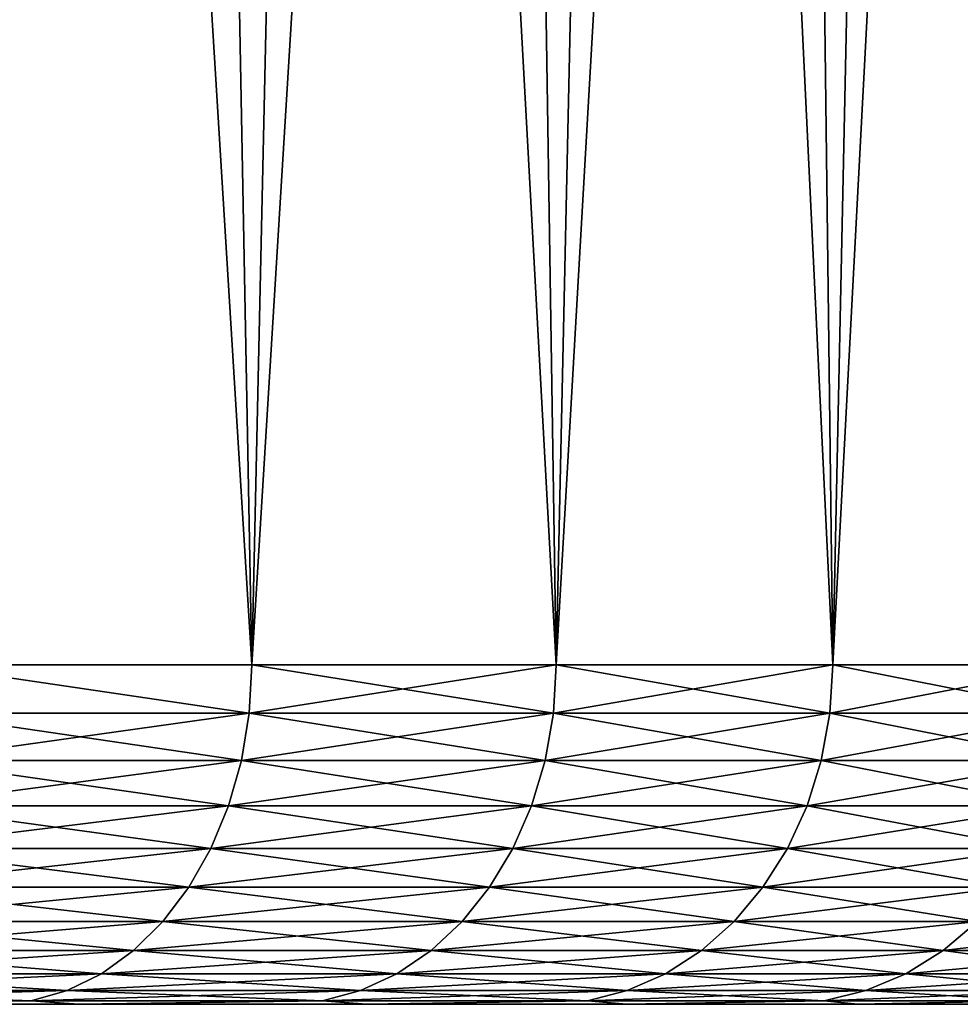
# Model space of a CAD drawing. Header units: metres. Extents: x -105 to 105, y -68 to 103.
# Tile 413 of 416: x 96.65 to 100.8, y 84.09 to 88.43. Entities that reach past the tile are written whole.
import ezdxf

# ---------------------------------------------------------------- set-up
doc = ezdxf.new("R2010")
doc.units = ezdxf.units.M
doc.layers.add('solid_FIT-BATH-150_SW0001_01', color=7, linetype='CONTINUOUS')

msp = doc.modelspace()

# ---------------------------------------------------------------- linework, layer by layer
at = {"layer": 'solid_FIT-BATH-150_SW0001_01'}
for points in [[(96.213135, 85.585892, 20.509769), (97.672424, 85.585892, 18.9424), (96.597527, 103.085892, 20.118279)], [(96.213402, 85.585892, -21.916508), (96.597496, 103.085892, -21.525305), (97.342949, 103.085892, -20.72324)], [(97.672661, 85.585892, -20.349119), (96.213402, 85.585892, -21.916508), (97.342949, 103.085892, -20.72324)], [(97.672424, 85.585892, 18.9424), (97.342972, 103.085892, 19.316216), (96.597527, 103.085892, 20.118279)], [(97.672661, 85.585892, -20.349119), (97.342949, 103.085892, -20.72324), (98.059578, 103.085892, -19.89341)], [(97.672424, 85.585892, 18.9424), (98.059601, 103.085892, 18.486387), (97.342972, 103.085892, 19.316216)], [(97.672424, 85.585892, 18.9424), (99.016174, 85.585892, 17.27492), (98.059601, 103.085892, 18.486387)], [(97.672661, 85.585892, -20.349119), (98.059578, 103.085892, -19.89341), (98.744736, 103.085892, -19.038916)], [(99.016396, 85.585892, -18.681622), (97.672661, 85.585892, -20.349119), (98.744736, 103.085892, -19.038916)], [(99.016174, 85.585892, 17.27492), (98.744759, 103.085892, 17.631893), (98.059601, 103.085892, 18.486387)], [(99.016396, 85.585892, -18.681622), (98.744736, 103.085892, -19.038916), (99.398293, 103.085892, -18.15971)], [(99.016174, 85.585892, 17.27492), (99.398315, 103.085892, 16.752682), (98.744759, 103.085892, 17.631893)], [(99.016174, 85.585892, 17.27492), (100.237541, 85.585892, 15.515824), (99.398315, 103.085892, 16.752682)], [(99.016396, 85.585892, -18.681622), (99.398293, 103.085892, -18.15971), (100.019997, 103.085892, -17.256365)], [(100.23774, 85.585892, -16.922512), (99.016396, 85.585892, -18.681622), (100.019997, 103.085892, -17.256365)], [(100.237541, 85.585892, 15.515824), (100.02002, 103.085892, 15.849331), (99.398315, 103.085892, 16.752682)], [(100.23774, 85.585892, -16.922512), (100.019997, 103.085892, -17.256365), (100.607475, 103.085892, -16.332203)], [(100.237541, 85.585892, 15.515824), (100.607498, 103.085892, 14.925166), (100.02002, 103.085892, 15.849331)], [(100.237541, 85.585892, 15.515824), (101.330307, 85.585892, 13.674081), (100.607498, 103.085892, 14.925166)], [(100.23774, 85.585892, -16.922512), (100.607475, 103.085892, -16.332203), (101.161354, 103.085892, -15.386083)], [(101.330482, 85.585892, -15.080755), (100.23774, 85.585892, -16.922512), (101.161354, 103.085892, -15.386083)], [(101.330307, 85.585892, 13.674081), (101.161377, 103.085892, 13.979047), (100.607498, 103.085892, 14.925166)], [(97.66095, 85.372414, -20.339321), (96.202408, 85.372414, -21.905907), (96.213402, 85.585892, -21.916508)], [(96.202408, 85.372414, 20.498909), (97.66095, 85.372414, 18.932325), (96.213135, 85.585892, 20.509769)], [(97.66095, 85.372414, 18.932325), (97.672424, 85.585892, 18.9424), (96.213135, 85.585892, 20.509769)], [(97.66095, 85.372414, -20.339321), (96.213402, 85.585892, -21.916508), (97.672661, 85.585892, -20.349119)], [(99.004013, 85.372414, -18.672678), (97.66095, 85.372414, -20.339321), (97.672661, 85.585892, -20.349119)], [(97.66095, 85.372414, 18.932325), (99.016174, 85.585892, 17.27492), (97.672424, 85.585892, 18.9424)], [(97.66095, 85.372414, 18.932325), (99.004013, 85.372414, 17.265682), (99.016174, 85.585892, 17.27492)], [(99.004013, 85.372414, -18.672678), (97.672661, 85.585892, -20.349119), (99.016396, 85.585892, -18.681622)], [(100.224762, 85.372414, -16.914469), (99.004013, 85.372414, -18.672678), (99.016396, 85.585892, -18.681622)], [(99.004013, 85.372414, 17.265682), (100.237541, 85.585892, 15.515824), (99.016174, 85.585892, 17.27492)], [(99.004013, 85.372414, 17.265682), (100.224762, 85.372414, 15.507472), (100.237541, 85.585892, 15.515824)], [(100.224762, 85.372414, -16.914469), (99.016396, 85.585892, -18.681622), (100.23774, 85.585892, -16.922512)], [(101.316971, 85.372414, -15.073651), (100.224762, 85.372414, -16.914469), (100.23774, 85.585892, -16.922512)], [(100.224762, 85.372414, 15.507472), (101.330307, 85.585892, 13.674081), (100.237541, 85.585892, 15.515824)], [(100.224762, 85.372414, 15.507472), (101.316971, 85.372414, 13.666655), (101.330307, 85.585892, 13.674081)], [(101.316971, 85.372414, -15.073651), (100.23774, 85.585892, -16.922512), (101.330482, 85.585892, -15.080755)], [(96.170197, 85.163086, -21.873695), (96.202408, 85.372414, -21.905907), (97.66095, 85.372414, -20.339321)], [(97.626518, 85.163086, -20.309492), (96.170197, 85.163086, -21.873695), (97.66095, 85.372414, -20.339321)], [(96.170197, 85.163086, 20.466698), (97.626518, 85.163086, 18.902494), (96.202408, 85.372414, 20.498909)], [(97.626518, 85.163086, 18.902494), (97.66095, 85.372414, 18.932325), (96.202408, 85.372414, 20.498909)], [(97.626518, 85.163086, -20.309492), (97.66095, 85.372414, -20.339321), (99.004013, 85.372414, -18.672678)], [(98.967545, 85.163086, -18.64538), (97.626518, 85.163086, -20.309492), (99.004013, 85.372414, -18.672678)], [(97.626518, 85.163086, 18.902494), (98.967545, 85.163086, 17.238382), (97.66095, 85.372414, 18.932325)], [(98.967545, 85.163086, 17.238382), (99.004013, 85.372414, 17.265682), (97.66095, 85.372414, 18.932325)], [(98.967545, 85.163086, -18.64538), (99.004013, 85.372414, -18.672678), (100.224762, 85.372414, -16.914469)], [(100.18644, 85.163086, -16.889841), (98.967545, 85.163086, -18.64538), (100.224762, 85.372414, -16.914469)], [(98.967545, 85.163086, 17.238382), (100.18644, 85.163086, 15.482844), (99.004013, 85.372414, 17.265682)], [(100.18644, 85.163086, 15.482844), (100.224762, 85.372414, 15.507472), (99.004013, 85.372414, 17.265682)], [(100.18644, 85.163086, -16.889841), (100.224762, 85.372414, -16.914469), (101.316971, 85.372414, -15.073651)], [(101.276985, 85.163086, -15.05182), (100.18644, 85.163086, -16.889841), (101.316971, 85.372414, -15.073651)], [(100.18644, 85.163086, 15.482844), (101.276985, 85.163086, 13.644823), (100.224762, 85.372414, 15.507472)], [(101.276985, 85.163086, 13.644823), (101.316971, 85.372414, 13.666655), (100.224762, 85.372414, 15.507472)], [(96.117226, 84.962379, -21.820726), (96.170197, 85.163086, -21.873695), (97.626518, 85.163086, -20.309492)], [(97.569908, 84.962379, -20.260437), (96.117226, 84.962379, -21.820726), (97.626518, 85.163086, -20.309492)], [(96.117226, 84.962379, 20.413729), (97.569908, 84.962379, 18.853439), (96.170197, 85.163086, 20.466698)], [(97.569908, 84.962379, 18.853439), (97.626518, 85.163086, 18.902494), (96.170197, 85.163086, 20.466698)], [(97.569908, 84.962379, -20.260437), (97.626518, 85.163086, -20.309492), (98.967545, 85.163086, -18.64538)], [(98.907578, 84.962379, -18.600489), (97.569908, 84.962379, -20.260437), (98.967545, 85.163086, -18.64538)], [(97.569908, 84.962379, 18.853439), (98.907578, 84.962379, 17.193491), (97.626518, 85.163086, 18.902494)], [(98.907578, 84.962379, 17.193491), (98.967545, 85.163086, 17.238382), (97.626518, 85.163086, 18.902494)], [(98.907578, 84.962379, -18.600489), (98.967545, 85.163086, -18.64538), (100.18644, 85.163086, -16.889841)], [(100.123421, 84.962379, -16.849342), (98.907578, 84.962379, -18.600489), (100.18644, 85.163086, -16.889841)], [(98.907578, 84.962379, 17.193491), (100.123421, 84.962379, 15.442345), (98.967545, 85.163086, 17.238382)], [(100.123421, 84.962379, 15.442345), (100.18644, 85.163086, 15.482844), (98.967545, 85.163086, 17.238382)], [(100.123421, 84.962379, -16.849342), (100.18644, 85.163086, -16.889841), (101.276985, 85.163086, -15.05182)], [(101.211243, 84.962379, -15.01592), (100.123421, 84.962379, -16.849342), (101.276985, 85.163086, -15.05182)], [(100.123421, 84.962379, 15.442345), (101.211243, 84.962379, 13.608923), (100.18644, 85.163086, 15.482844)], [(101.211243, 84.962379, 13.608923), (101.276985, 85.163086, 13.644823), (100.18644, 85.163086, 15.482844)], [(96.044579, 84.774384, -21.748079), (96.117226, 84.962379, -21.820726), (97.569908, 84.962379, -20.260437)], [(97.492264, 84.774384, -20.193157), (96.044579, 84.774384, -21.748079), (97.569908, 84.962379, -20.260437)], [(96.044579, 84.774384, 20.341084), (97.492264, 84.774384, 18.786161), (96.117226, 84.962379, 20.413729)], [(97.492264, 84.774384, 18.786161), (97.569908, 84.962379, 18.853439), (96.117226, 84.962379, 20.413729)], [(97.492264, 84.774384, -20.193157), (97.569908, 84.962379, -20.260437), (98.907578, 84.962379, -18.600489)], [(98.825333, 84.774384, -18.538919), (97.492264, 84.774384, -20.193157), (98.907578, 84.962379, -18.600489)], [(97.492264, 84.774384, 18.786161), (98.825333, 84.774384, 17.131924), (97.569908, 84.962379, 18.853439)], [(98.825333, 84.774384, 17.131924), (98.907578, 84.962379, 17.193491), (97.569908, 84.962379, 18.853439)], [(98.825333, 84.774384, -18.538919), (98.907578, 84.962379, -18.600489), (100.123421, 84.962379, -16.849342)], [(100.036995, 84.774384, -16.793798), (98.825333, 84.774384, -18.538919), (100.123421, 84.962379, -16.849342)], [(98.825333, 84.774384, 17.131924), (100.036995, 84.774384, 15.386801), (98.907578, 84.962379, 17.193491)], [(100.036995, 84.774384, 15.386801), (100.123421, 84.962379, 15.442345), (98.907578, 84.962379, 17.193491)], [(100.036995, 84.774384, -16.793798), (100.123421, 84.962379, -16.849342), (101.211243, 84.962379, -15.01592)], [(101.121071, 84.774384, -14.966682), (100.036995, 84.774384, -16.793798), (101.211243, 84.962379, -15.01592)], [(100.036995, 84.774384, 15.386801), (101.121071, 84.774384, 13.559686), (100.123421, 84.962379, 15.442345)], [(101.121071, 84.774384, 13.559686), (101.211243, 84.962379, 13.608923), (100.123421, 84.962379, 15.442345)], [(95.953743, 84.602951, -21.657238), (96.044579, 84.774384, -21.748079), (97.492264, 84.774384, -20.193157)], [(97.395172, 84.602951, -20.109028), (95.953743, 84.602951, -21.657238), (97.492264, 84.774384, -20.193157)], [(95.953743, 84.602951, 20.250242), (97.395172, 84.602951, 18.70203), (96.044579, 84.774384, 20.341084)], [(97.395172, 84.602951, 18.70203), (97.492264, 84.774384, 18.786161), (96.044579, 84.774384, 20.341084)], [(97.395172, 84.602951, -20.109028), (97.492264, 84.774384, -20.193157), (98.825333, 84.774384, -18.538919)], [(98.722488, 84.602951, -18.461931), (97.395172, 84.602951, -20.109028), (98.825333, 84.774384, -18.538919)], [(97.395172, 84.602951, 18.70203), (98.722488, 84.602951, 17.054935), (97.492264, 84.774384, 18.786161)], [(98.722488, 84.602951, 17.054935), (98.825333, 84.774384, 17.131924), (97.492264, 84.774384, 18.786161)], [(98.722488, 84.602951, -18.461931), (98.825333, 84.774384, -18.538919), (100.036995, 84.774384, -16.793798)], [(99.928917, 84.602951, -16.724342), (98.722488, 84.602951, -18.461931), (100.036995, 84.774384, -16.793798)], [(98.722488, 84.602951, 17.054935), (99.928917, 84.602951, 15.317345), (98.825333, 84.774384, 17.131924)], [(99.928917, 84.602951, 15.317345), (100.036995, 84.774384, 15.386801), (98.825333, 84.774384, 17.131924)], [(99.928917, 84.602951, -16.724342), (100.036995, 84.774384, -16.793798), (101.121071, 84.774384, -14.966682)], [(101.008316, 84.602951, -14.905114), (99.928917, 84.602951, -16.724342), (101.121071, 84.774384, -14.966682)], [(99.928917, 84.602951, 15.317345), (101.008316, 84.602951, 13.498117), (100.036995, 84.774384, 15.386801)], [(101.008316, 84.602951, 13.498117), (101.121071, 84.774384, 13.559686), (100.036995, 84.774384, 15.386801)], [(95.846558, 84.451561, -21.550055), (95.953743, 84.602951, -21.657238), (97.395172, 84.602951, -20.109028)], [(97.280617, 84.451561, -20.009764), (95.846558, 84.451561, -21.550055), (97.395172, 84.602951, -20.109028)], [(95.846558, 84.451561, 20.143057), (97.280617, 84.451561, 18.602766), (95.953743, 84.602951, 20.250242)], [(97.280617, 84.451561, 18.602766), (97.395172, 84.602951, 18.70203), (95.953743, 84.602951, 20.250242)], [(97.280617, 84.451561, -20.009764), (97.395172, 84.602951, -20.109028), (98.722488, 84.602951, -18.461931)], [(98.601143, 84.451561, -18.371092), (97.280617, 84.451561, -20.009764), (98.722488, 84.602951, -18.461931)], [(97.280617, 84.451561, 18.602766), (98.601143, 84.451561, 16.964094), (97.395172, 84.602951, 18.70203)], [(98.601143, 84.451561, 16.964094), (98.722488, 84.602951, 17.054935), (97.395172, 84.602951, 18.70203)], [(98.601143, 84.451561, -18.371092), (98.722488, 84.602951, -18.461931), (99.928917, 84.602951, -16.724342)], [(99.801399, 84.451561, -16.642391), (98.601143, 84.451561, -18.371092), (99.928917, 84.602951, -16.724342)], [(98.601143, 84.451561, 16.964094), (99.801399, 84.451561, 15.235394), (98.722488, 84.602951, 17.054935)], [(99.801399, 84.451561, 15.235394), (99.928917, 84.602951, 15.317345), (98.722488, 84.602951, 17.054935)], [(99.801399, 84.451561, -16.642391), (99.928917, 84.602951, -16.724342), (101.008316, 84.602951, -14.905114)], [(100.875275, 84.451561, -14.832468), (99.801399, 84.451561, -16.642391), (101.008316, 84.602951, -14.905114)], [(99.801399, 84.451561, 15.235394), (100.875275, 84.451561, 13.425471), (99.928917, 84.602951, 15.317345)], [(100.875275, 84.451561, 13.425471), (101.008316, 84.602951, 13.498117), (99.928917, 84.602951, 15.317345)], [(95.725212, 84.323311, -21.428713), (95.846558, 84.451561, -21.550055), (97.280617, 84.451561, -20.009764)], [(97.150932, 84.323311, -19.897388), (95.725212, 84.323311, -21.428713), (97.280617, 84.451561, -20.009764)], [(95.725212, 84.323311, 20.021717), (97.150932, 84.323311, 18.490391), (95.846558, 84.451561, 20.143057)], [(97.150932, 84.323311, 18.490391), (97.280617, 84.451561, 18.602766), (95.846558, 84.451561, 20.143057)], [(97.150932, 84.323311, -19.897388), (97.280617, 84.451561, -20.009764), (98.601143, 84.451561, -18.371092)], [(98.463768, 84.323311, -18.268255), (97.150932, 84.323311, -19.897388), (98.601143, 84.451561, -18.371092)], [(97.150932, 84.323311, 18.490391), (98.463768, 84.323311, 16.861258), (97.280617, 84.451561, 18.602766)], [(98.463768, 84.323311, 16.861258), (98.601143, 84.451561, 16.964094), (97.280617, 84.451561, 18.602766)], [(98.463768, 84.323311, -18.268255), (98.601143, 84.451561, -18.371092), (99.801399, 84.451561, -16.642391)], [(99.657043, 84.323311, -16.549616), (98.463768, 84.323311, -18.268255), (99.801399, 84.451561, -16.642391)], [(98.463768, 84.323311, 16.861258), (99.657043, 84.323311, 15.142619), (98.601143, 84.451561, 16.964094)], [(99.657043, 84.323311, 15.142619), (99.801399, 84.451561, 15.235394), (98.601143, 84.451561, 16.964094)], [(99.657043, 84.323311, -16.549616), (99.801399, 84.451561, -16.642391), (100.875275, 84.451561, -14.832468)], [(100.724663, 84.323311, -14.750229), (99.657043, 84.323311, -16.549616), (100.875275, 84.451561, -14.832468)], [(99.657043, 84.323311, 15.142619), (100.724663, 84.323311, 13.343232), (99.801399, 84.451561, 15.235394)], [(100.724663, 84.323311, 13.343232), (100.875275, 84.451561, 13.425471), (99.801399, 84.451561, 15.235394)], [(100.724663, 84.323311, -14.750229), (100.875275, 84.451561, -14.832468), (101.817299, 84.451561, -12.950548)], [(101.661201, 84.323311, -12.879262), (100.724663, 84.323311, -14.750229), (101.817299, 84.451561, -12.950548)], [(100.724663, 84.323311, 13.343232), (101.661201, 84.323311, 11.472265), (100.875275, 84.451561, 13.425471)], [(95.592194, 84.220818, -21.295691), (95.725212, 84.323311, -21.428713), (97.150932, 84.323311, -19.897388)], [(97.008759, 84.220818, -19.774195), (95.592194, 84.220818, -21.295691), (97.150932, 84.323311, -19.897388)], [(95.592194, 84.220818, 19.888695), (97.008759, 84.220818, 18.367197), (95.725212, 84.323311, 20.021717)], [(97.008759, 84.220818, 18.367197), (97.150932, 84.323311, 18.490391), (95.725212, 84.323311, 20.021717)], [(97.008759, 84.220818, -19.774195), (97.150932, 84.323311, -19.897388), (98.463768, 84.323311, -18.268255)], [(98.313171, 84.220818, -18.155518), (97.008759, 84.220818, -19.774195), (98.463768, 84.323311, -18.268255)], [(97.008759, 84.220818, 18.367197), (98.313171, 84.220818, 16.748522), (97.150932, 84.323311, 18.490391)], [(98.313171, 84.220818, 16.748522), (98.463768, 84.323311, 16.861258), (97.150932, 84.323311, 18.490391)], [(98.313171, 84.220818, -18.155518), (98.463768, 84.323311, -18.268255), (99.657043, 84.323311, -16.549616)], [(99.498779, 84.220818, -16.44791), (98.313171, 84.220818, -18.155518), (99.657043, 84.323311, -16.549616)], [(98.313171, 84.220818, 16.748522), (99.498779, 84.220818, 15.040913), (98.463768, 84.323311, 16.861258)], [(99.498779, 84.220818, 15.040913), (99.657043, 84.323311, 15.142619), (98.463768, 84.323311, 16.861258)], [(99.498779, 84.220818, -16.44791), (99.657043, 84.323311, -16.549616), (100.724663, 84.323311, -14.750229)], [(100.559555, 84.220818, -14.660071), (99.498779, 84.220818, -16.44791), (100.724663, 84.323311, -14.750229)], [(99.498779, 84.220818, 15.040913), (100.559555, 84.220818, 13.253075), (99.657043, 84.323311, 15.142619)], [(100.559555, 84.220818, 13.253075), (100.724663, 84.323311, 13.343232), (99.657043, 84.323311, 15.142619)], [(100.559555, 84.220818, -14.660071), (100.724663, 84.323311, -14.750229), (101.661201, 84.323311, -12.879262)], [(101.490082, 84.220818, -12.801114), (100.559555, 84.220818, -14.660071), (101.661201, 84.323311, -12.879262)], [(100.559555, 84.220818, 13.253075), (101.490082, 84.220818, 11.394117), (100.724663, 84.323311, 13.343232)], [(101.490082, 84.220818, 11.394117), (101.661201, 84.323311, 11.472265), (100.724663, 84.323311, 13.343232)], [(95.450203, 84.146164, -21.153702), (95.592194, 84.220818, -21.295691), (97.008759, 84.220818, -19.774195)], [(96.857002, 84.146164, -19.642696), (95.450203, 84.146164, -21.153702), (97.008759, 84.220818, -19.774195)], [(95.450203, 84.146164, 19.746704), (96.857002, 84.146164, 18.235699), (95.592194, 84.220818, 19.888695)], [(96.857002, 84.146164, 18.235699), (97.008759, 84.220818, 18.367197), (95.592194, 84.220818, 19.888695)], [(96.857002, 84.146164, -19.642696), (97.008759, 84.220818, -19.774195), (98.313171, 84.220818, -18.155518)], [(98.15242, 84.146164, -18.035181), (96.857002, 84.146164, -19.642696), (98.313171, 84.220818, -18.155518)], [(96.857002, 84.146164, 18.235699), (98.15242, 84.146164, 16.628183), (97.008759, 84.220818, 18.367197)], [(98.15242, 84.146164, 16.628183), (98.313171, 84.220818, 16.748522), (97.008759, 84.220818, 18.367197)], [(98.15242, 84.146164, -18.035181), (98.313171, 84.220818, -18.155518), (99.498779, 84.220818, -16.44791)], [(99.329857, 84.146164, -16.339346), (98.15242, 84.146164, -18.035181), (99.498779, 84.220818, -16.44791)], [(98.15242, 84.146164, 16.628183), (99.329857, 84.146164, 14.93235), (98.313171, 84.220818, 16.748522)], [(99.329857, 84.146164, 14.93235), (99.498779, 84.220818, 15.040913), (98.313171, 84.220818, 16.748522)], [(99.329857, 84.146164, -16.339346), (99.498779, 84.220818, -16.44791), (100.559555, 84.220818, -14.660071)], [(100.383316, 84.146164, -14.563836), (99.329857, 84.146164, -16.339346), (100.559555, 84.220818, -14.660071)], [(99.329857, 84.146164, 14.93235), (100.383316, 84.146164, 13.156839), (99.498779, 84.220818, 15.040913)], [(100.383316, 84.146164, 13.156839), (100.559555, 84.220818, 13.253075), (99.498779, 84.220818, 15.040913)], [(100.383316, 84.146164, -14.563836), (100.559555, 84.220818, -14.660071), (101.490082, 84.220818, -12.801114)], [(101.307426, 84.146164, -12.717697), (100.383316, 84.146164, -14.563836), (101.490082, 84.220818, -12.801114)], [(100.383316, 84.146164, 13.156839), (101.307426, 84.146164, 11.3107), (100.559555, 84.220818, 13.253075)], [(101.307426, 84.146164, 11.3107), (101.490082, 84.220818, 11.394117), (100.559555, 84.220818, 13.253075)], [(95.302139, 84.100883, -21.00564), (95.450203, 84.146164, -21.153702), (96.857002, 84.146164, -19.642696)], [(96.698753, 84.100883, -19.505573), (95.302139, 84.100883, -21.00564), (96.857002, 84.146164, -19.642696)], [(95.302139, 84.100883, 19.598642), (96.698753, 84.100883, 18.098577), (95.450203, 84.146164, 19.746704)], [(96.698753, 84.100883, 18.098577), (96.857002, 84.146164, 18.235699), (95.450203, 84.146164, 19.746704)], [(96.698753, 84.100883, -19.505573), (96.857002, 84.146164, -19.642696), (98.15242, 84.146164, -18.035181)], [(97.984795, 84.100883, -17.909697), (96.698753, 84.100883, -19.505573), (98.15242, 84.146164, -18.035181)], [(96.698753, 84.100883, 18.098577), (97.984795, 84.100883, 16.502701), (96.857002, 84.146164, 18.235699)], [(97.984795, 84.100883, 16.502701), (98.15242, 84.146164, 16.628183), (96.857002, 84.146164, 18.235699)], [(97.984795, 84.100883, -17.909697), (98.15242, 84.146164, -18.035181), (99.329857, 84.146164, -16.339346)], [(99.153702, 84.100883, -16.226141), (97.984795, 84.100883, -17.909697), (99.329857, 84.146164, -16.339346)], [(97.984795, 84.100883, 16.502701), (99.153702, 84.100883, 14.819145), (98.15242, 84.146164, 16.628183)], [(99.153702, 84.100883, 14.819145), (99.329857, 84.146164, 14.93235), (98.15242, 84.146164, 16.628183)], [(99.153702, 84.100883, -16.226141), (99.329857, 84.146164, -16.339346), (100.383316, 84.146164, -14.563836)], [(100.199539, 84.100883, -14.463487), (99.153702, 84.100883, -16.226141), (100.383316, 84.146164, -14.563836)], [(99.153702, 84.100883, 14.819145), (100.199539, 84.100883, 13.05649), (99.329857, 84.146164, 14.93235)], [(100.199539, 84.100883, 13.05649), (100.383316, 84.146164, 13.156839), (99.329857, 84.146164, 14.93235)], [(100.199539, 84.100883, -14.463487), (100.383316, 84.146164, -14.563836), (101.307426, 84.146164, -12.717697)], [(101.116959, 84.100883, -12.630713), (100.199539, 84.100883, -14.463487), (101.307426, 84.146164, -12.717697)], [(100.199539, 84.100883, 13.05649), (101.116959, 84.100883, 11.223717), (100.383316, 84.146164, 13.156839)], [(101.116959, 84.100883, 11.223717), (101.307426, 84.146164, 11.3107), (100.383316, 84.146164, 13.156839)], [(95.518143, 84.085892, -20.483681), (95.302139, 84.100883, -21.00564), (96.698753, 84.100883, -19.505573)], [(95.51461, 84.085892, 19.080347), (96.698753, 84.100883, 18.098577), (95.302139, 84.100883, 19.598642)], [(95.51461, 84.085892, 19.080347), (96.904106, 84.085892, 17.529903), (96.698753, 84.100883, 18.098577)], [(95.51461, 84.085892, 19.080347), (95.518143, 84.085892, -20.483681), (96.904106, 84.085892, 17.529903)], [(96.907356, 84.085892, -18.932989), (95.518143, 84.085892, -20.483681), (96.698753, 84.100883, -19.505573)], [(96.904106, 84.085892, 17.529903), (95.518143, 84.085892, -20.483681), (96.907356, 84.085892, -18.932989)], [(96.907356, 84.085892, -18.932989), (96.698753, 84.100883, -19.505573), (97.984795, 84.100883, -17.909697)], [(96.904106, 84.085892, 17.529903), (97.984795, 84.100883, 16.502701), (96.698753, 84.100883, 18.098577)], [(96.904106, 84.085892, 17.529903), (98.176338, 84.085892, 15.882761), (97.984795, 84.100883, 16.502701)], [(96.904106, 84.085892, 17.529903), (96.907356, 84.085892, -18.932989), (98.176338, 84.085892, 15.882761)], [(98.179298, 84.085892, -17.285622), (96.907356, 84.085892, -18.932989), (97.984795, 84.100883, -17.909697)], [(98.176338, 84.085892, 15.882761), (96.907356, 84.085892, -18.932989), (98.179298, 84.085892, -17.285622)], [(98.179298, 84.085892, -17.285622), (97.984795, 84.100883, -17.909697), (99.153702, 84.100883, -16.226141)], [(98.176338, 84.085892, 15.882761), (99.153702, 84.100883, 14.819145), (97.984795, 84.100883, 16.502701)], [(98.176338, 84.085892, 15.882761), (99.325325, 84.085892, 14.14669), (99.153702, 84.100883, 14.819145)], [(98.176338, 84.085892, 15.882761), (98.179298, 84.085892, -17.285622), (99.325325, 84.085892, 14.14669)], [(99.327972, 84.085892, -15.549345), (98.179298, 84.085892, -17.285622), (99.153702, 84.100883, -16.226141)], [(99.325325, 84.085892, 14.14669), (98.179298, 84.085892, -17.285622), (99.327972, 84.085892, -15.549345)], [(99.327972, 84.085892, -15.549345), (99.153702, 84.100883, -16.226141), (100.199539, 84.100883, -14.463487)], [(99.325325, 84.085892, 14.14669), (100.199539, 84.100883, 13.05649), (99.153702, 84.100883, 14.819145)], [(99.325325, 84.085892, 14.14669), (100.344849, 84.085892, 12.330582), (100.199539, 84.100883, 13.05649)], [(99.325325, 84.085892, 14.14669), (99.327972, 84.085892, -15.549345), (100.344849, 84.085892, 12.330582)], [(100.347176, 84.085892, -13.733054), (99.327972, 84.085892, -15.549345), (100.199539, 84.100883, -14.463487)], [(100.344849, 84.085892, 12.330582), (99.327972, 84.085892, -15.549345), (100.347176, 84.085892, -13.733054)], [(100.347176, 84.085892, -13.733054), (100.199539, 84.100883, -14.463487), (101.116959, 84.100883, -12.630713)], [(100.344849, 84.085892, 12.330582), (101.116959, 84.100883, 11.223717), (100.199539, 84.100883, 13.05649)], [(100.344849, 84.085892, 12.330582), (101.228531, 84.085892, 10.445958), (101.116959, 84.100883, 11.223717)], [(100.344849, 84.085892, 12.330582), (100.347176, 84.085892, -13.733054), (101.228531, 84.085892, 10.445958)], [(101.230515, 84.085892, -11.848273), (100.347176, 84.085892, -13.733054), (101.116959, 84.100883, -12.630713)], [(101.228531, 84.085892, 10.445958), (100.347176, 84.085892, -13.733054), (101.230515, 84.085892, -11.848273)]]:
    msp.add_3dface(points, dxfattribs=at)

doc.saveas('drawing.dxf')
